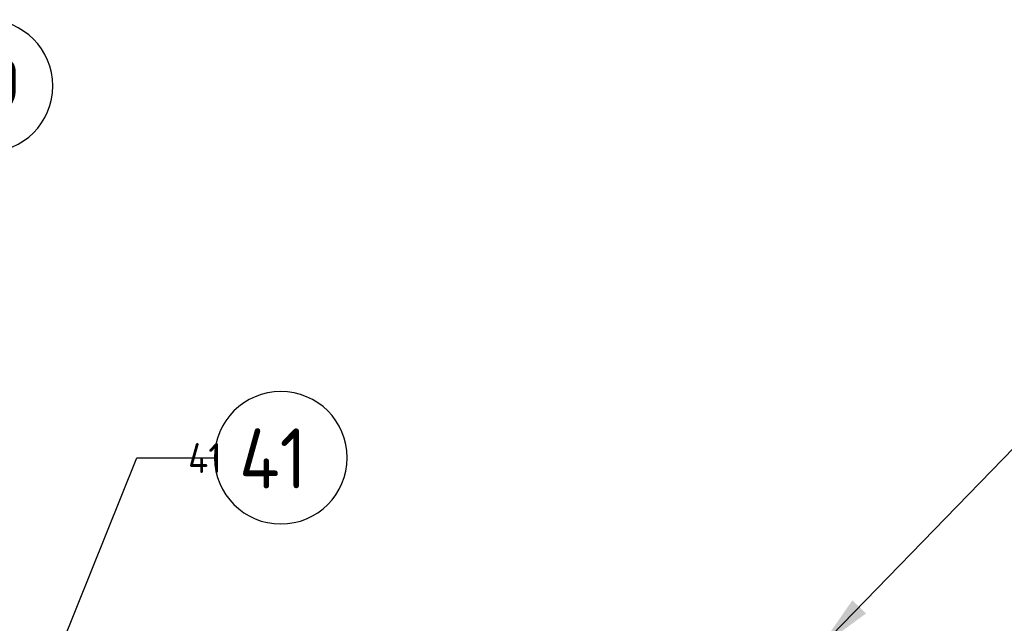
# Model space of a CAD drawing. Extents: x -89225 to 110569, y 13360 to 87647.
# Tile 382 of 478: x 49889 to 52839, y 84287 to 86097. Entities that reach past the tile are written whole.
import ezdxf

# ---------------------------------------------------------------- set-up
doc = ezdxf.new("R2010")
doc.units = 0
for name, color, linetype in [('Iv-Lines 035', 4, 'Continuous'), ('Iv-Lines 035 @ 100', 4, 'Continuous'), ('Iv-Lines 035 @ 50', 4, 'Continuous')]:
    doc.layers.add(name, color=color, linetype=linetype)
doc.styles.add('ISO', font='ISO.SHX')

# ---------------------------------------------------------------- blocks, each defined once
blk = doc.blocks.new('*U70')
for points in [[(-7.215, 7.416), (0, 0)], [(0, 0), (2.324, 0)]]:
    blk.add_lwpolyline(points)
blk.add_circle((4.31, 0), 1.986)
blk.add_solid([(-6.227, 5.992), (-7.215, 7.416), (-5.819, 6.389)])
at = {"style": 'ISO'}
blk.add_attdef('NUMMER', (3.146, -0.835), '', height=1.8, dxfattribs=at)
blk = doc.blocks.new('*U541')
at = {"layer": 'Iv-Lines 035 @ 100'}
ref = blk.add_blockref('*U70', (53006.3, 84955.9), dxfattribs=dict(at, xscale=-100, yscale=100, zscale=100, rotation=180))
ref.add_attrib('NUMMER', '22', (53312.5, 84863.9), dxfattribs={"layer": '0', "height": 180, "style": 'ISO'})
blk = doc.blocks.new('*U101')
for points in [[(-3.622, 9.006), (0, 0)], [(0, 0), (2.324, 0)]]:
    blk.add_lwpolyline(points)
blk.add_circle((4.31, 0), 1.986)
blk.add_solid([(-3.249, 7.314), (-3.622, 9.006), (-2.72, 7.527)])
at = {"style": 'ISO'}
blk.add_attdef('NUMMER', (3.146, -0.835), '', height=1.8, dxfattribs=at)
blk = doc.blocks.new('*U580')
at = {"layer": 'Iv-Lines 035 @ 100'}
ref = blk.add_blockref('*U101', (50240.4, 84783.8), dxfattribs=dict(at, xscale=-100, yscale=100, zscale=100, rotation=180))
ref.add_attrib('NUMMER', '41', (50546.6, 84691.7), dxfattribs={"layer": '0', "height": 180, "style": 'ISO'})
at = {"layer": 'Iv-Lines 035 @ 50'}
ref = blk.add_blockref('*U101', (-50240.4, 84783.8), dxfattribs=dict(at, xscale=50, yscale=50, zscale=-50, rotation=180))
ref.add_attrib('NUMMER', '41', (50393.5, 84737.8), dxfattribs={"layer": '0', "height": 90, "style": 'ISO'})
blk = doc.blocks.new('*U106')
for points in [[(-2.383, 10.521), (0, 0)], [(0, 0), (2.324, 0)]]:
    blk.add_lwpolyline(points)
blk.add_circle((4.31, 0), 1.986)
blk.add_solid([(-2.284, 8.791), (-2.383, 10.521), (-1.728, 8.917)])
at = {"style": 'ISO'}
blk.add_attdef('NUMMER', (3.146, -0.835), '', height=1.8, dxfattribs=at)
blk = doc.blocks.new('*U584')
at = {"layer": 'Iv-Lines 035 @ 100'}
ref = blk.add_blockref('*U106', (49358.8, 85898.2), dxfattribs=dict(at, xscale=-100, yscale=100, zscale=100, rotation=180))
ref.add_attrib('NUMMER', '29', (49665, 85806.2), dxfattribs={"layer": '0', "height": 180, "style": 'ISO'})

msp = doc.modelspace()

# ---------------------------------------------------------------- block references
at = {"layer": 'Iv-Lines 035'}
for name in ['*U584', '*U541', '*U580']:
    msp.add_blockref(name, (0, 0), dxfattribs=at)

doc.saveas('drawing.dxf')
